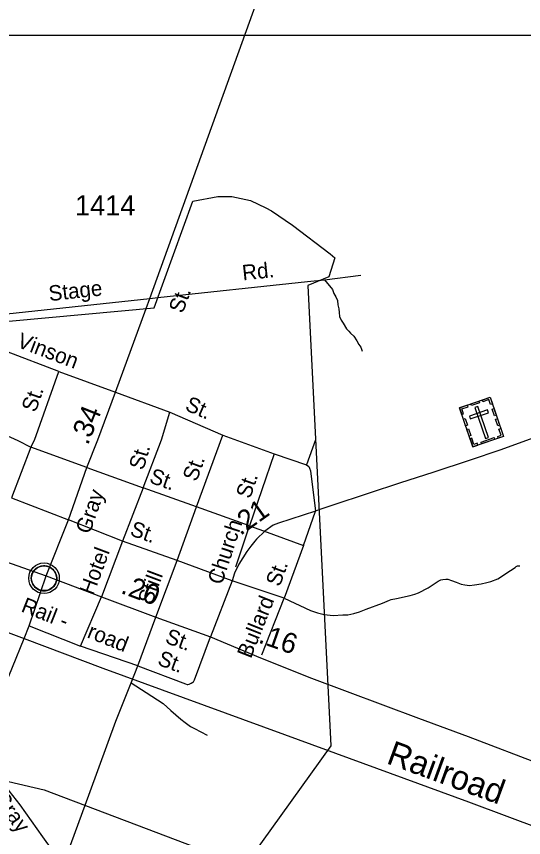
# Model space of a CAD drawing. Extents: x 2093524 to 2270757, y 289120 to 570408.
# Drawn here: x 2107171 to 2110300, y 452733 to 457799 of the extents above; entities that cross this region are included whole.
import ezdxf

# ---------------------------------------------------------------- set-up
doc = ezdxf.new("R2010")
doc.units = 0
for name, color, linetype in [('Exist Boundary Political City Limit New', 7, 'Continuous'), ('Exist Civil Demographics Community CELL', 7, 'Continuous'), ('Exist Cultural Cemetery CELL', 7, 'Continuous'), ('Exist Railroad Mainline', 7, 'Continuous'), ('Exist Railroad Mainline Label', 7, 'Continuous'), ('Exist Road Non-System Type 51', 7, 'Continuous'), ('Exist Road Non-System Type 51 Label', 7, 'Continuous'), ('Exist Road Primary NC Attributed', 7, 'Continuous'), ('Exist Road Primary NC Label', 7, 'Continuous'), ('Exist Road Primary NC Mileage Hundredths English Label', 7, 'Continuous'), ('Exist Road Secondary Mileage Hundredths English Label', 7, 'Continuous'), ('Exist Road Secondary Type 51 Attributed', 7, 'Continuous'), ('Exist Road Secondary Type 51 Label', 7, 'Continuous'), ('Exist Road Secondary Type 51 Number Label', 7, 'Continuous'), ('Exist Utilities Telephone Line', 7, 'Continuous'), ('Map Preparation Boundary City Limit Buffer Line', 7, 'Continuous'), ('Map Preparation Inset Cut Line', 7, 'Continuous')]:
    doc.layers.add(name, color=color, linetype=linetype)

msp = doc.modelspace()

# ---------------------------------------------------------------- linework, layer by layer
at = {"layer": 'Exist Boundary Political City Limit New'}
msp.add_lwpolyline([(2106046.8, 455819.3), (2108020.2, 456001.6), (2108258.8, 456658.4), (2108413, 456687), (2108500.5, 456688.3), (2108615.5, 456662.2), (2108709.8, 456618.7), (2108745.8, 456598.9), (2108873.8, 456511.7), (2109106.2, 456334.7), (2109135, 456309.5), (2109099.5, 456191.4), (2108968.2, 456138.6), (2109110.2, 453299.6), (2107520.5, 451083.8)], dxfattribs=at)
at = {"layer": 'Exist Civil Demographics Community CELL'}
msp.add_lwpolyline([(2107264.1, 454344.9), (2107265.1, 454350.5), (2107266.9, 454357.1), (2107269.8, 454364.3), (2107272.7, 454370), (2107276.1, 454375.8), (2107279.8, 454380.9), (2107283.8, 454385.3), (2107288.4, 454389.9), (2107293.9, 454394.5), (2107299.4, 454398.1), (2107304.2, 454401), (2107309.3, 454403.4), (2107314.7, 454405.7), (2107320.4, 454407.6), (2107324.7, 454408.7), (2107329.6, 454409.4), (2107333.7, 454410.2), (2107340.1, 454410.4), (2107344.5, 454410.3), (2107350.2, 454410.1), (2107355.1, 454409.3), (2107360, 454408.3), (2107365, 454406.9), (2107370.1, 454405), (2107376.8, 454402.1), (2107383.1, 454398.6), (2107388.1, 454395), (2107393.3, 454391), (2107396.6, 454387.9), (2107400.7, 454383.5), (2107404.6, 454378.8), (2107407.7, 454374.2), (2107410.8, 454369.2), (2107413.2, 454364), (2107415.3, 454359), (2107416.8, 454354), (2107418.1, 454349.4), (2107419.2, 454343.4), (2107419.8, 454338.7), (2107420.1, 454332.7), (2107419.9, 454326.9), (2107419.3, 454321.2), (2107418.4, 454315.7), (2107416.8, 454309.6), (2107414.9, 454303.7), (2107412.6, 454298.7), (2107409.4, 454292.7), (2107406.1, 454287.3), (2107402.7, 454282.6), (2107398.5, 454277.9), (2107393.2, 454272.9), (2107388.2, 454268.8), (2107383.2, 454265.4), (2107378.8, 454262.9), (2107372, 454259.6), (2107364.9, 454256.9), (2107358.9, 454255.5), (2107352.3, 454254.1), (2107347.9, 454253.7), (2107343.4, 454253.4), (2107337.8, 454253.4), (2107333.5, 454253.8), (2107327.9, 454254.6), (2107322, 454255.9), (2107317.4, 454257.2), (2107312.2, 454259.1), (2107307.6, 454261), (2107303.7, 454263.3), (2107296.9, 454267.3), (2107291.3, 454271.6), (2107286.4, 454276.1), (2107282, 454281), (2107278.8, 454284.9), (2107275.8, 454289.1), (2107271.7, 454296.2), (2107270, 454299.7), (2107268.3, 454303.8), (2107265.7, 454312), (2107264.1, 454319), (2107263.5, 454324.2), (2107263.1, 454330.5), (2107263.1, 454335.2), (2107263.6, 454341.6)], close=True, dxfattribs=at)
for centre, radius in [((2107341.8, 454332.5), 94.3), ((2107341.5, 454332.8), 76.7)]:
    msp.add_circle(centre, radius, dxfattribs=at)
at = {"layer": 'Exist Cultural Cemetery CELL'}
for points in [[(2109904.8, 455384.7), (2110093.3, 455448.8), (2110175.3, 455207.7), (2109986.8, 455143.6)], [(2109975, 455408.5), (2110024, 455425.2), (2110027.7, 455414.4), (2109978.6, 455397.7)], [(2110107.3, 455407.8), (2110096.6, 455404.1), (2110086.2, 455434.6), (2110047.8, 455421.5), (2110044.3, 455432.1), (2110093.4, 455448.8)], [(2109918.8, 455343.7), (2109929.5, 455347.4), (2109919.1, 455377.8), (2109957.6, 455390.9), (2109954, 455401.4), (2109904.8, 455384.7)], [(2109965.4, 455333.4), (2109971.4, 455315.7), (2110082.9, 455353.6), (2110076.8, 455371.3)], [(2110017.5, 455392.1), (2109999.8, 455386.1), (2110065, 455194.1), (2110082.7, 455200.1)], [(2110120.1, 455334.9), (2110106.1, 455375.9), (2110116.9, 455379.6), (2110130.8, 455338.6)], [(2109942.6, 455273.5), (2109928.7, 455314.5), (2109939.4, 455318.2), (2109953.4, 455277.2)], [(2110141.2, 455272.5), (2110127.3, 455313.5), (2110138.1, 455317.1), (2110152, 455276.1)], [(2109964.2, 455209.8), (2109950.3, 455250.9), (2109961.1, 455254.5), (2109975, 455213.5)], [(2110143.9, 455197), (2110140.2, 455207.9), (2110161, 455215), (2110148, 455253.3), (2110158.6, 455256.8), (2110175.3, 455207.7)], [(2110018.1, 455154.3), (2110014.4, 455165.2), (2109993.5, 455158.1), (2109980.5, 455196.4), (2109970, 455192.8), (2109986.7, 455143.7)], [(2110037.5, 455173), (2110117.8, 455200.3), (2110121.5, 455189.5), (2110041.1, 455162.2)]]:
    msp.add_lwpolyline(points, close=True, dxfattribs=at)
at = {"layer": 'Exist Railroad Mainline'}
for points in [[(2106021.7, 454406.7), (2106581.6, 454198.7), (2107218.9, 453960.1)], [(2107218.9, 453960.1), (2107704.2, 453778.5), (2108825.2, 453368.5), (2109959.8, 452952.3), (2111076.7, 452536.2), (2112389.6, 452040.7), (2113015.2, 451798.8)]]:
    msp.add_lwpolyline(points, dxfattribs=at)
at = {"layer": 'Exist Road Non-System Type 51'}
for p, q in [((2109071.6, 456173.7), (2109296.2, 456203.2)), ((2106800.6, 455930.6), (2107995.3, 456059.3)), ((2107432.3, 455608.6), (2107110.8, 455731)), ((2107432.3, 455608.6), (2107781.8, 455481.6)), ((2107781.8, 455481.6), (2108117.2, 455356.9)), ((2108117.2, 455356.9), (2108443.7, 455215.1)), ((2108281.3, 454774.1), (2108443.7, 455215.1)), ((2108443.7, 455215.1), (2108761.8, 455100.5)), ((2109015.9, 455187.4), (2108960.4, 455032.6)), ((2107260.6, 455140.5), (2107140.4, 454828.9)), ((2107606.1, 455015.6), (2107260.6, 455140.5)), ((2108761.8, 455100.5), (2108608.9, 454655.6)), ((2108761.8, 455100.5), (2108960.4, 455032.6)), ((2107606.1, 455015.6), (2107953.6, 454890.7)), ((2107953.6, 454890.7), (2107825, 454561.2)), ((2108281.3, 454774.1), (2107953.6, 454890.7)), ((2107140.4, 454828.9), (2107493.7, 454693.8)), ((2108162.6, 454442.5), (2108281.3, 454774.1)), ((2108608.9, 454655.6), (2108281.3, 454774.1)), ((2108942.5, 454534.9), (2109016.7, 454747.4)), ((2107825, 454561.2), (2107493.7, 454693.8)), ((2108525.8, 454403.3), (2108608.9, 454655.6)), ((2108608.9, 454655.6), (2108696.3, 454625.8)), ((2108696.3, 454625.8), (2108942.5, 454534.9)), ((2107825, 454561.2), (2107696.2, 454217.8)), ((2108162.6, 454442.5), (2107825, 454561.2)), ((2108942.5, 454534.9), (2108824, 454209.3)), ((2108031.7, 454093.1), (2108162.6, 454442.5)), ((2108502.1, 454317.7), (2108162.6, 454442.5)), ((2108824, 454209.3), (2108502.1, 454317.7)), ((2107566.1, 453914.4), (2107696.2, 454217.8)), ((2108685, 453860.1), (2108824, 454209.3)), ((2107919.6, 453791.4), (2108031.7, 454093.1)), ((2107250.6, 454038.7), (2107566.1, 453914.4)), ((2107919.6, 453791.4), (2107566.1, 453914.4)), ((2107879.6, 453688.2), (2107919.6, 453791.4))]:
    msp.add_line(p, q, dxfattribs=at)
for points in [[(2107995.3, 456059.3), (2108043.1, 456064.4), (2108967, 456162.6), (2109071.6, 456173.7)], [(2109071.6, 456173.7), (2109120.4, 456114.7), (2109129.9, 456088.5), (2109141.5, 456068.3), (2109151, 456046.1), (2109154.5, 456020.1), (2109160, 455994), (2109161.5, 455971.9), (2109165, 455947.9), (2109174.6, 455925.7), (2109186.2, 455905.4), (2109207.5, 455871), (2109221.2, 455856.7), (2109233, 455844.5), (2109252.6, 455826.1), (2109272, 455797.7), (2109283.6, 455775.5), (2109295.2, 455757.3), (2109304.7, 455733.1)], [(2107260.6, 455140.5), (2107282.8, 455183.9), (2107432.3, 455608.6)], [(2107953.6, 454890.7), (2108066.7, 455186.7), (2108117.2, 455356.9)], [(2106941.9, 455288.4), (2107181, 455183.4), (2107260.6, 455140.5)], [(2108960.4, 455032.6), (2108974.2, 455022.3), (2108980, 455012.2), (2108985.7, 454996.1), (2109016.7, 454747.4)], [(2108824, 454209.3), (2108986.4, 454134.1), (2109028.2, 454119.2), (2109069.8, 454109.7), (2109125.8, 454103.3), (2109183.9, 454106.1), (2109215.9, 454107.5), (2109252.1, 454114.8), (2109288.3, 454126.1), (2109328.6, 454141.3), (2109429.3, 454179.2), (2109473.7, 454198.4), (2109483.8, 454202.2), (2109515.9, 454207.5), (2109600.3, 454225.8), (2109628.5, 454235.3), (2109652.6, 454242.8), (2109711.2, 454273.6), (2109772, 454314.4), (2109790.2, 454322), (2109802.3, 454325.8), (2109820.3, 454327.4), (2109832.3, 454327.2), (2109856.1, 454318.7), (2109883.9, 454308.2), (2109915.6, 454295.5), (2109937.6, 454291.1), (2109965.5, 454288.5), (2109997.6, 454291.9), (2110037.7, 454299.1), (2110073.9, 454306.4), (2110098, 454311.9), (2110140.3, 454329), (2110219.3, 454379.5), (2110247.7, 454398.9), (2110251.8, 454402.8), (2110253.8, 454404.8), (2110257.9, 454406.7), (2110261.9, 454408.6), (2110275.9, 454408.3)], [(2107919.6, 453791.4), (2108215.4, 453681.5), (2108225.4, 453677.3), (2108229.3, 453677.2), (2108237.4, 453679), (2108249.5, 453684.8), (2108259.6, 453690.6), (2108263.7, 453694.5), (2108269.9, 453706.4), (2108369.2, 453970.4)], [(2107459.1, 452562.6), (2107626.2, 453017.3), (2107784.8, 453450.1), (2107879.6, 453688.2)], [(2107879.6, 453688.2), (2107972.4, 453628.3), (2108005.9, 453605.7), (2108077, 453560.3)], [(2108077, 453560.3), (2108124.2, 453517.3), (2108185.1, 453464.1), (2108212.7, 453443.6), (2108246.2, 453418.9), (2108269.9, 453406.4), (2108347.1, 453364.9)]]:
    msp.add_lwpolyline(points, dxfattribs=at)
at = {"layer": 'Exist Road Primary NC Attributed'}
for points in [[(2105973.3, 454850.3), (2106187.2, 454769.9), (2106667.8, 454598.3), (2106997.3, 454473.8), (2107354.7, 454346.6)], [(2107354.7, 454346.6), (2107696.2, 454217.8), (2108031.7, 454093.1), (2108369.2, 453970.4)], [(2108369.2, 453970.4), (2108677.9, 453841.4), (2108992.3, 453716.5), (2109651.3, 453468.8), (2109957.1, 453356.9), (2110420.1, 453180.3), (2110927.2, 452989.7), (2111157.6, 452894.9), (2111299.8, 452838.9), (2111480.7, 452761.4), (2111678.8, 452677.4), (2111875.8, 452577.3), (2111992.1, 452512.7), (2112719.2, 452091.1), (2112845.9, 452016.4), (2112934.4, 451961.4), (2113010.9, 451916.3)]]:
    msp.add_lwpolyline(points, dxfattribs=at)
at = {"layer": 'Exist Road Secondary Type 51 Attributed'}
for points in [[(2107354.7, 454346.6), (2107493.7, 454693.8), (2107606.1, 455015.6), (2107674.4, 455185.9), (2107781.8, 455481.6), (2107972.3, 455997.1), (2107995.3, 456059.3), (2108880.5, 458517.4), (2109143.2, 459248.1), (2109194.1, 459395.1), (2109435.9, 460082.2), (2109746.9, 460933.9)], [(2110357.6, 455195.9), (2110250.8, 455156.8), (2110154.2, 455122.7), (2109970.9, 455060.4), (2109739.4, 454985), (2109540.1, 454921), (2109340.8, 454855), (2109117.4, 454781.4), (2109037.5, 454754.4), (2109016.7, 454747.4), (2108787.2, 454672), (2108755, 454660.7), (2108703.7, 454624), (2108653.2, 454572.7), (2108643, 454560.9), (2108616.4, 454531.4), (2108593.7, 454497.9), (2108543.3, 454419.6), (2108517, 454363.4), (2108502.1, 454317.7), (2108369.2, 453970.4)], [(2107218.9, 453960.1), (2107250.6, 454038.7), (2107354.7, 454346.6)], [(2107459.1, 452562.6), (2107334.6, 452737.1), (2107194.5, 452933.9), (2107126.3, 453021.3), (2107091.3, 453072), (2107066, 453106.5), (2107034.9, 453151.1), (2107013.6, 453187.5), (2106994.5, 453233.9), (2106981.3, 453272.1), (2106977.7, 453294.2), (2106976.2, 453316.2), (2106980.6, 453336.1), (2107006.2, 453415.6), (2107076, 453606.2), (2107218.9, 453960.1)]]:
    msp.add_lwpolyline(points, dxfattribs=at)
at = {"layer": 'Exist Utilities Telephone Line'}
msp.add_lwpolyline([(2105807.3, 453400.3), (2106838.7, 453144.2), (2107341.8, 453026.6), (2109094.5, 452364), (2110400.5, 451876.6), (2111696.6, 451383.3), (2112393.2, 451120.7), (2113608.1, 450659.9), (2115178.2, 450071.7), (2116383.7, 449621.6), (2117759.4, 449110.5)], dxfattribs=at)
at = {"layer": 'Map Preparation Boundary City Limit Buffer Line'}
msp.add_lwpolyline([(2106046.8, 455819.3), (2108020.2, 456001.6), (2108258.8, 456658.4), (2108413, 456687), (2108500.5, 456688.3), (2108615.5, 456662.2), (2108709.8, 456618.7), (2108745.8, 456598.9), (2108873.8, 456511.7), (2109106.2, 456334.7), (2109135, 456309.5), (2109099.5, 456191.4), (2108968.2, 456138.6), (2109110.2, 453299.6), (2107520.5, 451083.8)], dxfattribs=at)
at = {"layer": 'Map Preparation Inset Cut Line'}
msp.add_lwpolyline([(2104234.3, 457682.7), (2112277, 457682.7), (2112277, 449362.4), (2104234.3, 449362.4)], close=True, dxfattribs=at)

# ---------------------------------------------------------------- texts
at = {"layer": 'Exist Railroad Mainline Label'}
msp.add_text('Railroad', height=150, rotation=339.8556, dxfattribs=at).set_placement((2109447.4, 453192.7))
at = {"layer": 'Exist Road Non-System Type 51 Label'}
for s, rotation, p in [('Rd.', 6.0672, (2108568.8, 456169.7)), ('Stage', 6.1486, (2107375.2, 456042)), ('Vinson', 339.1576, (2107168.7, 455761.6)), ('St.', 70.607, (2107289.7, 455351.6)), ('St.', 336.5313, (2108205.8, 455372.1)), ('St.', 73.4671, (2107954.3, 454995.1)), ('St.', 69.7896, (2108282.8, 454924.2)), ('St.', 340.4136, (2107985.4, 454924.7)), ('St.', 71.0336, (2108612.7, 454818.1)), ('St.', 340.6283, (2107866.1, 454599.2)), ('Church', 71.7696, (2108438.4, 454286.9)), ('Hotel', 69.4404, (2107645.4, 454222.5)), ('St.', 70.0013, (2108795.9, 454276.1)), ('Still', 69.4616, (2108005.8, 454164.1)), ('Rail -    road', 338.4964, (2107194.5, 454129.2)), ('Bullard', 68.2949, (2108617.6, 453832.5)), ('St.', 339.6185, (2108036.2, 453800.6))]:
    msp.add_text(s, height=95, rotation=rotation, dxfattribs=at).set_placement(p)
at = {"layer": 'Exist Road Primary NC Label'}
msp.add_text('St.', height=95, rotation=340.021, dxfattribs=at).set_placement((2108083.2, 453935.7))
at = {"layer": 'Exist Road Primary NC Mileage Hundredths English Label'}
for s, rotation, p in [('.20', 339.6104, (2107809.2, 454242.5)), ('.16', 340.7474, (2108658.1, 453937.4))]:
    msp.add_text(s, height=125, rotation=rotation, dxfattribs=at).set_placement(p)
at = {"layer": 'Exist Road Secondary Mileage Hundredths English Label'}
for s, rotation, p in [('.34', 68.1464, (2107611.9, 455148.8)), ('.21', 35.5398, (2108552.6, 454592.9))]:
    msp.add_text(s, height=125, rotation=rotation, dxfattribs=at).set_placement(p)
at = {"layer": 'Exist Road Secondary Type 51 Label'}
for s, rotation, p in [('St.', 69.7172, (2108197, 455961.7)), ('Gray', 70.7466, (2107623.2, 454600.1)), ('Gray', 305.4462, (2107025.2, 452978.2))]:
    msp.add_text(s, height=95, rotation=rotation, dxfattribs=at).set_placement(p)
at = {"layer": 'Exist Road Secondary Type 51 Number Label'}
msp.add_text('1414', height=125, dxfattribs=at).set_placement((2107533.3, 456570.7))

doc.saveas('drawing.dxf')
